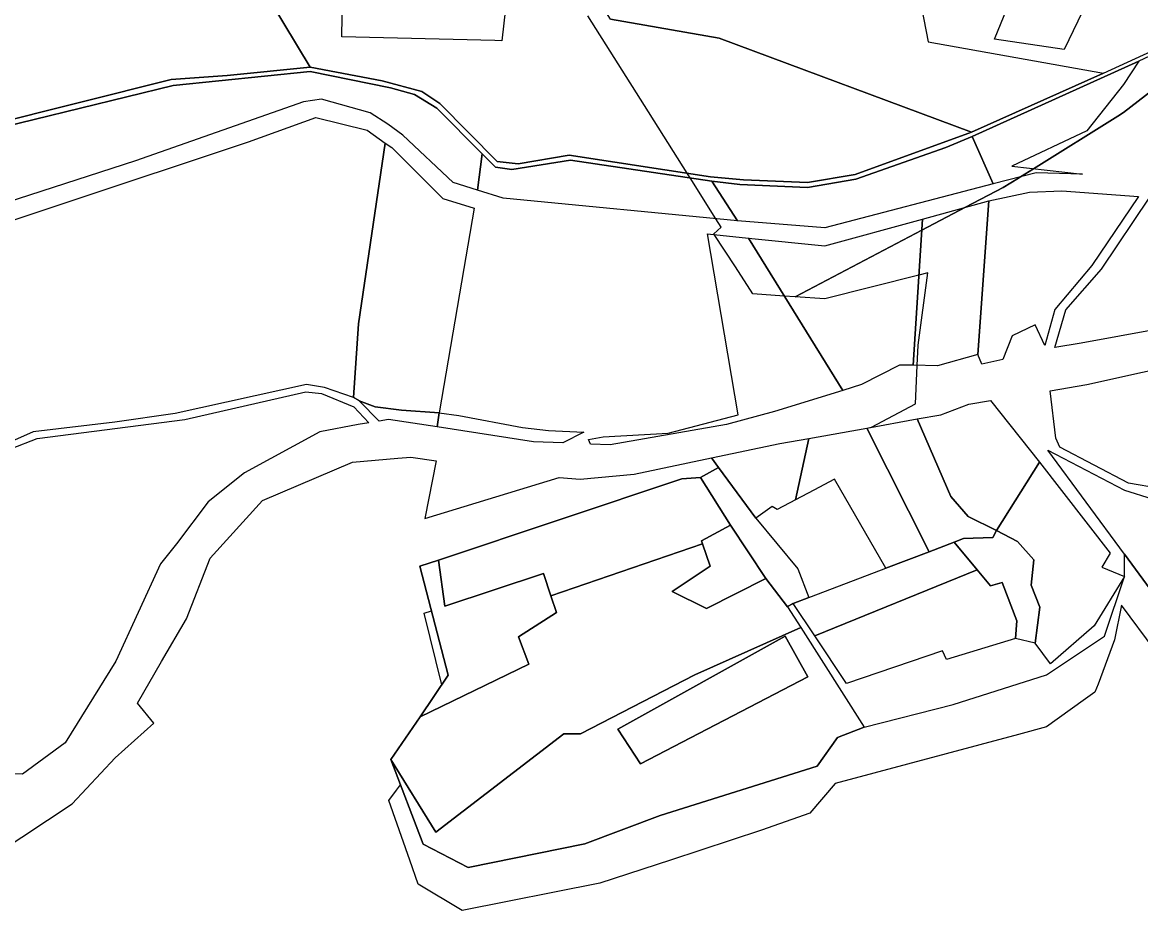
# Model space of a CAD drawing. Extents: x -477304 to -465429, y -1159113 to -1149210.
# Drawn here: x -466642.5 to -466201.9, y -1153019.9 to -1152670.1 of the extents above; entities that cross this region are included whole.
import ezdxf

# ---------------------------------------------------------------- set-up
doc = ezdxf.new("R2010")
doc.units = 0
for name, color, linetype in [('BPEJ_s', 7, 'Continuous'), ('orna_s', 7, 'Continuous'), ('PUPFL_s', 7, 'Continuous'), ('trav_porost_s', 7, 'Continuous'), ('voda_s', 7, 'Continuous')]:
    doc.layers.add(name, color=color, linetype=linetype)

msp = doc.modelspace()

# ---------------------------------------------------------------- linework, layer by layer
at = {"layer": 'BPEJ_s'}
for points in [[(-466452.09, -1152664.64), (-466453.58, -1152677.38), (-466456.39, -1152677.31), (-466516.57, -1152675.84), (-466516.05, -1152643.7)], [(-466452.09, -1152664.64), (-466453.58, -1152677.38), (-466456.39, -1152677.31), (-466516.57, -1152675.84), (-466516.05, -1152643.7)], [(-466498.06, -1152976.6), (-466495.1, -1152972.53), (-466493.49, -1152970.32), (-466497.28, -1152960.37), (-466485.8, -1152943.6), (-466477.26, -1152931.01), (-466484.17, -1152902.82), (-466481.31, -1152901.84), (-466485.86, -1152884.33), (-466478.53, -1152881.88), (-466382.68, -1152849.85), (-466375.28, -1152849.38), (-466368.15, -1152845.41), (-466370.94, -1152841.63), (-466344.04, -1152836.03), (-466332.63, -1152833.98), (-466309.8, -1152829.89), (-466307.88, -1152829.55), (-466290.6, -1152820.31), (-466289.93, -1152805.2), (-466289.58, -1152797.3), (-466285.72, -1152768.77), (-466289.2, -1152769.65), (-466326.34, -1152779.05), (-466338.01, -1152778.2), (-466342.28, -1152777.89), (-466354.61, -1152776.99), (-466361.56, -1152766.34), (-466369.85, -1152753.64), (-466370.04, -1152753.34), (-466367.21, -1152750.77), (-466369.28, -1152747.48), (-466379.38, -1152731.38), (-466380.14, -1152730.17), (-466380.54, -1152729.52), (-466397.29, -1152702.83), (-466419.65, -1152667.61)], [(-466194.15, -1152694.49), (-466208.6, -1152705.66), (-466210.82, -1152707.04), (-466244.12, -1152727.77), (-466249.23, -1152730.95), (-466250, -1152731.43), (-466256.03, -1152735.19), (-466270.81, -1152742.94), (-466288.04, -1152751.98), (-466338.01, -1152778.2), (-466342.28, -1152777.89), (-466354.61, -1152776.99), (-466361.56, -1152766.34), (-466369.85, -1152753.64), (-466370.04, -1152753.34), (-466367.21, -1152750.77), (-466369.28, -1152747.48), (-466379.38, -1152731.38), (-466380.14, -1152730.17), (-466380.54, -1152729.52), (-466397.29, -1152702.83), (-466419.65, -1152667.61)], [(-466196.16, -1152917.43), (-466209.37, -1152899.62), (-466212.2, -1152913.24), (-466218.63, -1152930.72), (-466219.91, -1152933.93), (-466224.45, -1152937.18), (-466238.94, -1152947.55), (-466250, -1152950.52), (-466322.23, -1152969.92), (-466332.25, -1152981.49), (-466351.27, -1152988.3), (-466387.1, -1153000), (-466415.02, -1153009.12), (-466469.26, -1153019.92), (-466486.49, -1153009.51), (-466489.83, -1153000), (-466498.06, -1152976.6), (-466495.1, -1152972.53), (-466493.49, -1152970.32), (-466497.28, -1152960.37), (-466485.8, -1152943.6), (-466477.26, -1152931.01), (-466484.17, -1152902.82), (-466481.31, -1152901.84), (-466485.86, -1152884.33), (-466478.53, -1152881.88), (-466382.68, -1152849.85), (-466375.28, -1152849.38), (-466368.15, -1152845.41), (-466370.94, -1152841.63), (-466344.04, -1152836.03), (-466332.63, -1152833.98), (-466309.8, -1152829.89), (-466307.88, -1152829.55), (-466290.6, -1152820.31), (-466289.93, -1152805.2), (-466289.58, -1152797.3), (-466285.72, -1152768.77), (-466289.2, -1152769.65), (-466326.34, -1152779.05), (-466338.01, -1152778.2), (-466288.04, -1152751.98), (-466270.81, -1152742.94), (-466256.03, -1152735.19), (-466250, -1152731.43), (-466249.23, -1152730.95), (-466244.12, -1152727.77), (-466210.82, -1152707.04), (-466208.6, -1152705.66), (-466194.15, -1152694.49)], [(-466196.16, -1152917.43), (-466209.37, -1152899.62), (-466212.2, -1152913.24), (-466218.63, -1152930.72), (-466219.91, -1152933.93), (-466224.45, -1152937.18), (-466238.94, -1152947.55), (-466250, -1152950.52), (-466322.23, -1152969.92), (-466332.25, -1152981.49), (-466351.27, -1152988.3), (-466387.1, -1153000), (-466415.02, -1153009.12), (-466469.26, -1153019.92), (-466486.49, -1153009.51), (-466489.83, -1153000), (-466498.06, -1152976.6)]]:
    msp.add_lwpolyline(points, dxfattribs=at)
at = {"layer": 'orna_s'}
for points in [[(-466241.77, -1152843.3), (-466213.83, -1152879.1), (-466217.17, -1152884.67), (-466208.26, -1152888.35), (-466220.14, -1152907.83), (-466237.4, -1152922.69), (-466243.38, -1152914.64), (-466241.59, -1152900.44), (-466245.03, -1152891.81), (-466243.88, -1152881.79), (-466250.33, -1152874.56), (-466258.63, -1152870.27)], [(-466429.2, -1152950.25), (-466479.58, -1152988.97), (-466497.28, -1152960.37), (-466485.8, -1152943.6), (-466442.87, -1152922.89), (-466446.95, -1152912.09), (-466432.05, -1152902.52), (-466434.29, -1152895.96), (-466374.47, -1152875.45), (-466371.49, -1152884.26), (-466386.42, -1152894.31), (-466372.88, -1152900.91), (-466349.52, -1152889.07), (-466341.01, -1152900.23), (-466335.78, -1152908.46), (-466377.48, -1152927.09), (-466422.6, -1152950.25)], [(-466330.3, -1152911.69), (-466266.21, -1152885.76), (-466261.01, -1152892), (-466256.39, -1152890.68), (-466250.6, -1152905.85), (-466251.2, -1152912.74), (-466278.32, -1152921.08), (-466279.89, -1152917.65), (-466317.7, -1152930.53)], [(-466398.89, -1152962.09), (-466407.84, -1152948.46), (-466341.96, -1152911.9), (-466332.98, -1152927.8)]]:
    msp.add_lwpolyline(points, close=True, dxfattribs=at)
at = {"layer": 'PUPFL_s'}
for points in [[(-466366.99, -1152310.47), (-466384.22, -1152332.88), (-466390.89, -1152340.52), (-466412.79, -1152360.37), (-466403.95, -1152370.19), (-466405.65, -1152381.93), (-466521.6, -1152452.02), (-466574.31, -1152485.75), (-466636.64, -1152527.39), (-466610.21, -1152553.19), (-466592.08, -1152583.19), (-466529.03, -1152687.72), (-466561.79, -1152691.11)], [(-466410.8, -1152668.85), (-466367.97, -1152676.4), (-466268.44, -1152713.33), (-466314.3, -1152729.98), (-466333.18, -1152733.23), (-466358.29, -1152732.19), (-466371.39, -1152730.92), (-466427.1, -1152722.38), (-466447.09, -1152725.87), (-466455.38, -1152724.98), (-466478.04, -1152702.1), (-466485.16, -1152697.34), (-466500.74, -1152693.19), (-466529.03, -1152687.72), (-466592.08, -1152583.19)], [(-466656.18, -1152712.81), (-466583.08, -1152695.03), (-466529.07, -1152689.46), (-466497.39, -1152695.88), (-466487.98, -1152698.56), (-466479.21, -1152703.94), (-466461.36, -1152721.86), (-466463.19, -1152736.19), (-466472.74, -1152733.16), (-466492.56, -1152714.58), (-466498.45, -1152710.19), (-466505.43, -1152705.71), (-466524.6, -1152700.38), (-466531.74, -1152701.42), (-466597.87, -1152724.65), (-466714.05, -1152762.26)], [(-466561.79, -1152691.11), (-466583.86, -1152692.67), (-466656.72, -1152710.83)], [(-466708.25, -1152768.77), (-466626.44, -1152741.44), (-466553.44, -1152717.2), (-466526.85, -1152707.62), (-466506.67, -1152712.62), (-466499.5, -1152717.72), (-466510.03, -1152788.84), (-466512.06, -1152817.81), (-466523.48, -1152813.94), (-466530.6, -1152812.76), (-466582.32, -1152824.22), (-466606.08, -1152827.52), (-466638.26, -1152831.34), (-466647.97, -1152835.68)], [(-466646.77, -1152837.9), (-466636.66, -1152833.98), (-466578.53, -1152826.48), (-466530.86, -1152815.68), (-466524.59, -1152816.29), (-466511.86, -1152821.58), (-466505.94, -1152827.81), (-466510.12, -1152828.52), (-466525.27, -1152831.36), (-466554.91, -1152847.47), (-466569.3, -1152858.99), (-466581.77, -1152875.44), (-466588.02, -1152883.38), (-466605.67, -1152921.69), (-466625.64, -1152953.89), (-466642.48, -1152966.21), (-466667.61, -1152965.4)], [(-466652.53, -1152997.49), (-466622.91, -1152977.83), (-466605.94, -1152959.71), (-466590.64, -1152946.11), (-466597.09, -1152938.16), (-466587.63, -1152921.83), (-466577.82, -1152904.95), (-466568.56, -1152881.19), (-466547.9, -1152858.41), (-466512.39, -1152843.37), (-466494.53, -1152841.72), (-466489.42, -1152841.32), (-466479.5, -1152842.86), (-466483.95, -1152865.57), (-466430.96, -1152849.42), (-466422.77, -1152849.98), (-466401.48, -1152847.99), (-466370.94, -1152841.63), (-466368.15, -1152845.41), (-466375.28, -1152849.38), (-466382.68, -1152849.85), (-466478.53, -1152881.88), (-466485.86, -1152884.33), (-466474.71, -1152927.25), (-466485.8, -1152943.6), (-466497.28, -1152960.37), (-466484.59, -1152993.74), (-466466.79, -1153002.93), (-466420.84, -1152993.64), (-466391.12, -1152982.42), (-466329.38, -1152963.08), (-466321.37, -1152951.81), (-466310.83, -1152947.65), (-466275.7, -1152938.78), (-466239.01, -1152927.1), (-466216.09, -1152911.79), (-466208.26, -1152888.35), (-466208.26, -1152879.57), (-466178.99, -1152919.42)]]:
    msp.add_lwpolyline(points, dxfattribs=at)
for points in [[(-466410.8, -1152668.85), (-466425.58, -1152645.41), (-466423.23, -1152638.38), (-466351.59, -1152645.57), (-466314.65, -1152644.24), (-466314.41, -1152650.64), (-466308.02, -1152650.41), (-466308.12, -1152647.61), (-466303.62, -1152649.98), (-466301.83, -1152650.29), (-466295.23, -1152648.73), (-466291.88, -1152645.24), (-466285.61, -1152677.79), (-466216.51, -1152690.07), (-466268.44, -1152713.33), (-466367.97, -1152676.4)], [(-466202.53, -1152685.36), (-466208.55, -1152694.65), (-466223.11, -1152712.81), (-466252.6, -1152726.82), (-466224.74, -1152729.93), (-466242.96, -1152729.32), (-466259.98, -1152733.75), (-466268.3, -1152715.12)], [(-466499.5, -1152717.72), (-466496.87, -1152719.46), (-466476.77, -1152739.55), (-466464.41, -1152743.33), (-466470.19, -1152776.99), (-466478.25, -1152823.89), (-466493.05, -1152822.85), (-466503.47, -1152821.58), (-466509.74, -1152819.12), (-466512.06, -1152817.81), (-466510.03, -1152788.84)], [(-466259.98, -1152733.75), (-466326.33, -1152751.04), (-466360.77, -1152748.3), (-466370.79, -1152732.64), (-466359.83, -1152733.92), (-466333.12, -1152735.19), (-466314.05, -1152731.89), (-466278.62, -1152719.44), (-466268.3, -1152715.12)], [(-466426.5, -1152724.46), (-466370.79, -1152732.64), (-466360.77, -1152748.3), (-466453.1, -1152739.39), (-466463.19, -1152736.19), (-466461.36, -1152721.86), (-466456.09, -1152727.15), (-466449.63, -1152728.04)], [(-466266.03, -1152800.92), (-466281.93, -1152805.35), (-466291.54, -1152805.17), (-466287.75, -1152747.57), (-466261.7, -1152740.45)], [(-466239.57, -1152797.44), (-466243.41, -1152789.3), (-466252.48, -1152793.57), (-466256.22, -1152802.89), (-466264.47, -1152804.75), (-466266.03, -1152800.92), (-466261.7, -1152740.45), (-466245.69, -1152737.01), (-466232.92, -1152736.53), (-466202.68, -1152738.71), (-466221.13, -1152765.87), (-466235.71, -1152783.17)], [(-466225.25, -1152796.48), (-466235.61, -1152798.17), (-466231.36, -1152783.37), (-466217.34, -1152767.29), (-466198.29, -1152739.03), (-466163.85, -1152741.67), (-466157.05, -1152738.1), (-466154.1, -1152741.51), (-466109.75, -1152751.89), (-466102.82, -1152761.16), (-466116.37, -1152761.71), (-466137.95, -1152778.48), (-466195.12, -1152790.89)], [(-466287.75, -1152747.57), (-466291.54, -1152805.17), (-466296.92, -1152805.07), (-466311.83, -1152812.79), (-466319.24, -1152815.08), (-466356.42, -1152755.07), (-466326.29, -1152758.14)], [(-466356.42, -1152755.07), (-466319.24, -1152815.08), (-466346.1, -1152823.39), (-466364.98, -1152828.53), (-466410.93, -1152836.51), (-466418.59, -1152836.19), (-466419.44, -1152834.34), (-466413.6, -1152833.39), (-466388.02, -1152831.84), (-466360.46, -1152824.62), (-466372.53, -1152753.35)], [(-466235.22, -1152833.93), (-466237.53, -1152815.26), (-466223, -1152812.72), (-466135.27, -1152793.26), (-466102.08, -1152782.62), (-466094.85, -1152778.44), (-466091.37, -1152775.31), (-466074.83, -1152797.65), (-466061.77, -1152805.9), (-466057.86, -1152807.36), (-466033.08, -1152816.14), (-466013.36, -1152833.01), (-466000.13, -1152845.39), (-466059.25, -1152848.51), (-466127.71, -1152839.24), (-466194.49, -1152853.7), (-466206.64, -1152851.56), (-466233.68, -1152837.39)], [(-466478.25, -1152823.89), (-466479.05, -1152829.43), (-466498.21, -1152826.49), (-466501.85, -1152827.11), (-466509.74, -1152819.12), (-466503.47, -1152821.58), (-466493.05, -1152822.85)], [(-466470.45, -1152824.88), (-466445.48, -1152829.64), (-466435.21, -1152830.87), (-466421.2, -1152831.48), (-466429.58, -1152835.73), (-466441.11, -1152835.25), (-466479.05, -1152829.43), (-466478.25, -1152823.89)], [(-466151.76, -1152847.85), (-466150.79, -1152902.78), (-466178.99, -1152919.42), (-466208.26, -1152879.57), (-466238.37, -1152838.58), (-466208.23, -1152854.4), (-466197.31, -1152857.7)]]:
    msp.add_lwpolyline(points, close=True, dxfattribs=at)
at = {"layer": 'trav_porost_s'}
for points in [[(-466259.43, -1152676.8), (-466254.5, -1152664.51), (-466232.18, -1152654.27), (-466225.59, -1152657.01), (-466222.39, -1152656.43), (-466221.19, -1152658.31), (-466232.01, -1152680.81)], [(-466241.77, -1152843.3), (-466258.63, -1152870.27), (-466269.84, -1152864.69), (-466276.62, -1152856.81), (-466289.92, -1152826.32), (-466280.54, -1152824.64), (-466269.56, -1152820.44), (-466260.98, -1152819.08)], [(-466285.25, -1152878.58), (-466309.8, -1152829.89), (-466289.92, -1152826.32), (-466276.62, -1152856.81), (-466269.84, -1152864.69), (-466258.63, -1152870.27), (-466260.16, -1152873.04), (-466271.71, -1152873.32), (-466275.34, -1152874.81)], [(-466332.63, -1152833.98), (-466309.8, -1152829.89), (-466285.25, -1152878.58), (-466302.31, -1152885.06), (-466322.49, -1152850.04), (-466330.61, -1152854.4), (-466337.89, -1152858.21)], [(-466368.15, -1152845.41), (-466370.94, -1152841.63), (-466344.04, -1152836.03), (-466332.63, -1152833.98), (-466337.89, -1152858.21), (-466345.07, -1152861.96), (-466347.08, -1152860.75), (-466353.45, -1152865.32)], [(-466349.52, -1152889.07), (-466363.48, -1152868.13), (-466375.28, -1152849.38), (-466368.15, -1152845.41), (-466353.45, -1152865.32), (-466336.97, -1152885.28), (-466332.63, -1152896.6), (-466338.82, -1152898.95), (-466341.01, -1152900.23)], [(-466437.12, -1152887.12), (-466476.02, -1152900.02), (-466478.53, -1152881.88), (-466382.68, -1152849.85), (-466375.28, -1152849.38), (-466363.48, -1152868.13), (-466374.84, -1152874.36), (-466374.47, -1152875.45), (-466434.29, -1152895.96)], [(-466372.88, -1152900.91), (-466386.42, -1152894.31), (-466371.49, -1152884.26), (-466374.47, -1152875.45), (-466374.84, -1152874.36), (-466363.48, -1152868.13), (-466349.52, -1152889.07)], [(-466256.39, -1152890.68), (-466261.01, -1152892), (-466266.21, -1152885.76), (-466275.34, -1152874.81), (-466271.71, -1152873.32), (-466260.16, -1152873.04), (-466258.63, -1152870.27), (-466250.33, -1152874.56), (-466243.88, -1152881.79), (-466245.03, -1152891.81), (-466241.59, -1152900.44), (-466243.38, -1152914.64), (-466251.2, -1152912.74), (-466250.6, -1152905.85)], [(-466302.31, -1152885.06), (-466285.25, -1152878.58), (-466275.34, -1152874.81), (-466266.21, -1152885.76), (-466330.3, -1152911.69), (-466338.82, -1152898.95), (-466332.63, -1152896.6), (-466320.52, -1152891.99)], [(-466434.29, -1152895.96), (-466432.05, -1152902.52), (-466446.95, -1152912.09), (-466442.87, -1152922.89), (-466485.8, -1152943.6), (-466474.71, -1152927.25), (-466485.86, -1152884.33), (-466478.53, -1152881.88), (-466476.02, -1152900.02), (-466437.12, -1152887.12)], [(-466422.6, -1152950.25), (-466377.48, -1152927.09), (-466335.78, -1152908.46), (-466310.83, -1152947.65), (-466321.37, -1152951.81), (-466329.38, -1152963.08), (-466391.12, -1152982.42), (-466420.84, -1152993.64), (-466466.79, -1153002.93), (-466484.59, -1152993.74), (-466497.28, -1152960.37), (-466479.58, -1152988.97), (-466429.2, -1152950.25)], [(-466407.84, -1152948.46), (-466398.89, -1152962.09), (-466332.98, -1152927.8), (-466341.96, -1152911.9)]]:
    msp.add_lwpolyline(points, close=True, dxfattribs=at)
at = {"layer": 'voda_s'}
for points in [[(-466656.72, -1152710.83), (-466583.86, -1152692.67), (-466561.79, -1152691.11), (-466529.03, -1152687.72), (-466500.74, -1152693.19), (-466485.16, -1152697.34), (-466478.04, -1152702.1), (-466455.38, -1152724.98), (-466447.09, -1152725.87), (-466427.1, -1152722.38), (-466371.39, -1152730.92), (-466358.29, -1152732.19), (-466333.18, -1152733.23), (-466314.3, -1152729.98), (-466268.44, -1152713.33), (-466216.51, -1152690.07), (-466181.81, -1152674.29)], [(-466181.5, -1152675.55), (-466202.53, -1152685.36), (-466268.3, -1152715.12), (-466278.62, -1152719.44), (-466314.05, -1152731.89), (-466333.12, -1152735.19), (-466359.83, -1152733.92), (-466370.79, -1152732.64), (-466426.5, -1152724.46), (-466449.63, -1152728.04), (-466456.09, -1152727.15), (-466461.36, -1152721.86), (-466479.21, -1152703.94), (-466487.98, -1152698.56), (-466497.39, -1152695.88), (-466529.07, -1152689.46), (-466583.08, -1152695.03), (-466656.18, -1152712.81)]]:
    msp.add_lwpolyline(points, dxfattribs=at)

doc.saveas('drawing.dxf')
